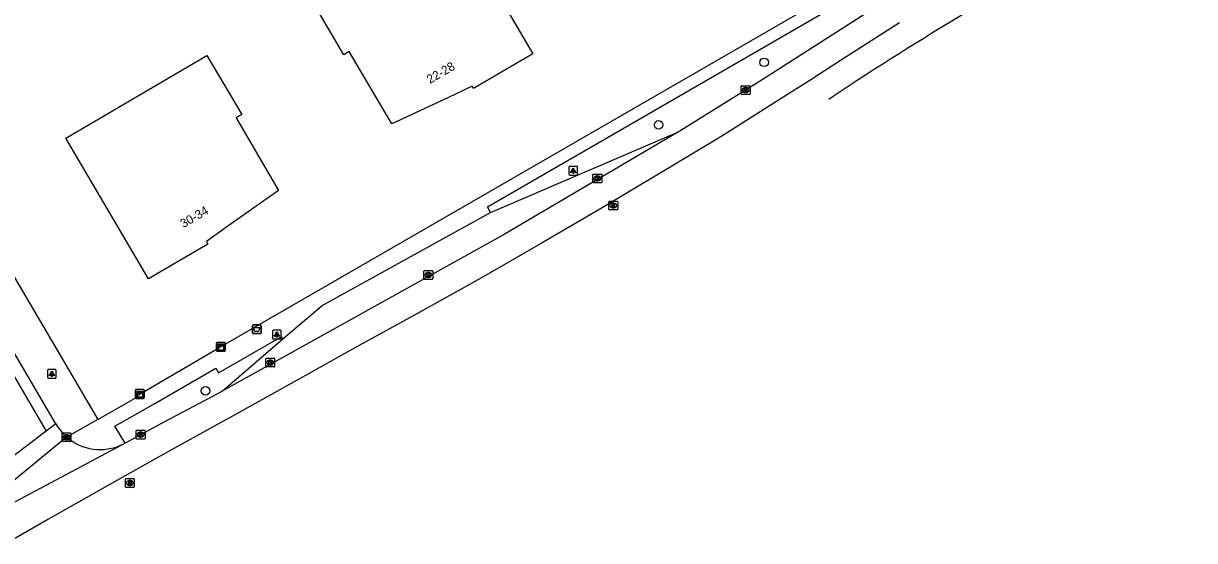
# Model space of a CAD drawing. Extents: x 157692 to 159670, y 381454 to 383289.
# Drawn here: x 159358.3 to 159491.9, y 382320.8 to 382379.8 of the extents above; entities that cross this region are included whole.
import ezdxf

# ---------------------------------------------------------------- set-up
doc = ezdxf.new("R2010")
doc.units = 0
for name, color, linetype in [('IMGEO_Afvalbak', 7, 'Continuous'), ('IMGEO_Boom', 7, 'Continuous'), ('IMGEO_Kast', 7, 'Continuous'), ('IMGEO_Kolk', 7, 'Continuous'), ('IMGEO_Lichtpunt', 7, 'Continuous'), ('IMGEO_Pand', 7, 'Continuous'), ('IMGEO_Pand_nummerreeks', 7, 'Continuous'), ('IMGEO_Rijbaan_lokaal_gesloten', 7, 'Continuous'), ('IMGEO_Rijbaan_lokaal_open', 7, 'Continuous'), ('IMGEO_Rijbaan_regionaal_gesloten', 7, 'Continuous'), ('IMGEO_Rioolput', 7, 'Continuous'), ('IMGEO_Voetpad_open', 7, 'Continuous')]:
    doc.layers.add(name, color=color, linetype=linetype)

msp = doc.modelspace()

# ---------------------------------------------------------------- linework, layer by layer
at = {"layer": 'IMGEO_Afvalbak'}
for p, q in [((159384.43, 382344.51), (159384.43, 382345.31)), ((159384.43, 382345.31), (159384.43, 382344.51)), ((159384.53, 382345.41), (159385.32, 382345.41)), ((159385.32, 382345.41), (159384.53, 382345.41)), ((159385.32, 382344.41), (159384.53, 382344.41)), ((159384.53, 382344.41), (159385.32, 382344.41)), ((159385.42, 382345.31), (159385.42, 382344.51)), ((159385.42, 382344.51), (159385.42, 382345.31))]:
    msp.add_line(p, q, dxfattribs=at)
msp.add_lwpolyline([(159384.57, 382345.12), (159385.28, 382345.12), (159385.13, 382344.65), (159384.72, 382344.65), (159384.57, 382345.12)], dxfattribs=at)
for centre, start, end in [((159384.53, 382345.31), 90, 180), ((159384.53, 382345.31), 90, 180), ((159384.53, 382344.51), 180, 270), ((159384.53, 382344.51), 180, 270), ((159385.32, 382345.31), 0, 90), ((159385.32, 382345.31), 360, 90), ((159385.32, 382344.51), 270, 0), ((159385.32, 382344.51), 270, 0)]:
    msp.add_arc(centre, 0.1, start, end, dxfattribs=at)
at = {"layer": 'IMGEO_Boom'}
for centre in [(159442.81, 382375.35), (159430.78, 382368.23), (159379.09, 382337.89)]:
    msp.add_circle(centre, 0.489, dxfattribs=at)
at = {"layer": 'IMGEO_Kast'}
for p, q in [((159380.34, 382342.47), (159380.34, 382343.31)), ((159380.34, 382343.31), (159380.34, 382342.47)), ((159380.41, 382343.4), (159381.25, 382343.4)), ((159381.25, 382343.4), (159380.41, 382343.4)), ((159381.33, 382343.32), (159381.33, 382342.48)), ((159381.33, 382342.48), (159381.33, 382343.32)), ((159381.26, 382342.4), (159380.42, 382342.4)), ((159380.42, 382342.4), (159381.26, 382342.4)), ((159371.09, 382337.1), (159371.09, 382337.94)), ((159371.09, 382337.94), (159371.09, 382337.1)), ((159371.17, 382338.02), (159372.01, 382338.02)), ((159372.01, 382338.02), (159371.17, 382338.02)), ((159372.09, 382337.95), (159372.09, 382337.11)), ((159372.09, 382337.11), (159372.09, 382337.95)), ((159372.02, 382337.02), (159371.18, 382337.02)), ((159371.18, 382337.02), (159372.02, 382337.02))]:
    msp.add_line(p, q, dxfattribs=at)
for points in [[(159380.53, 382343.19), (159381.13, 382343.19), (159381.13, 382343.1), (159380.53, 382343.1), (159380.53, 382343.19)], [(159380.53, 382343.01), (159381.13, 382343.01), (159381.13, 382342.52), (159380.53, 382342.52), (159380.53, 382343.01)], [(159371.29, 382337.81), (159371.89, 382337.81), (159371.89, 382337.73), (159371.29, 382337.73), (159371.29, 382337.81)], [(159371.29, 382337.64), (159371.89, 382337.64), (159371.89, 382337.15), (159371.29, 382337.15), (159371.29, 382337.64)]]:
    msp.add_lwpolyline(points, dxfattribs=at)
for centre in [(159380.61, 382342.86), (159371.37, 382337.49)]:
    msp.add_circle(centre, 0.0377, dxfattribs=at)
for centre, start, end in [((159380.41, 382343.32), 92.4484, 184.2845), ((159380.41, 382343.32), 92.4484, 184.2845), ((159381.26, 382343.32), 2.4484, 94.2845), ((159381.26, 382343.32), 2.4484, 94.2845), ((159380.41, 382342.48), 182.4484, 274.2845), ((159380.41, 382342.48), 182.4484, 274.2845), ((159381.26, 382342.48), 272.4484, 4.2845), ((159381.26, 382342.48), 272.4484, 4.2845), ((159371.17, 382337.95), 92.4484, 184.2845), ((159371.17, 382337.95), 92.4484, 184.2845), ((159372.01, 382337.95), 2.4484, 94.2845), ((159372.01, 382337.95), 2.4484, 94.2845), ((159371.17, 382337.1), 182.4484, 274.2845), ((159371.17, 382337.1), 182.4484, 274.2845), ((159372.01, 382337.1), 272.4484, 4.2845), ((159372.01, 382337.1), 272.4484, 4.2845)]:
    msp.add_arc(centre, 0.0779, start, end, dxfattribs=at)
at = {"layer": 'IMGEO_Kolk'}
for p, q in [((159440.21, 382371.77), (159440.21, 382372.62)), ((159440.28, 382372.69), (159441.13, 382372.69)), ((159440.69, 382372.47), (159440.72, 382372.47)), ((159441.21, 382372.62), (159441.21, 382371.77)), ((159441.13, 382371.69), (159440.28, 382371.69)), ((159440.72, 382371.91), (159440.69, 382371.91)), ((159423.29, 382361.69), (159423.29, 382362.54)), ((159423.36, 382362.61), (159424.21, 382362.61)), ((159423.77, 382362.39), (159423.8, 382362.39)), ((159423.8, 382361.83), (159423.77, 382361.83)), ((159424.29, 382362.54), (159424.29, 382361.69)), ((159424.21, 382361.61), (159423.36, 382361.61)), ((159404, 382350.68), (159404, 382351.53)), ((159404.08, 382351.6), (159404.93, 382351.6)), ((159404.49, 382351.38), (159404.52, 382351.38)), ((159405, 382351.53), (159405, 382350.68)), ((159404.93, 382350.6), (159404.08, 382350.6)), ((159404.51, 382350.82), (159404.49, 382350.82)), ((159385.97, 382340.68), (159385.97, 382341.54)), ((159386.05, 382341.61), (159386.9, 382341.61)), ((159386.9, 382340.61), (159386.05, 382340.61)), ((159386.46, 382341.39), (159386.48, 382341.39)), ((159386.48, 382340.83), (159386.46, 382340.83)), ((159386.97, 382341.54), (159386.97, 382340.68)), ((159362.73, 382332.17), (159362.73, 382333.02)), ((159362.81, 382333.1), (159363.66, 382333.1)), ((159363.22, 382332.87), (159363.25, 382332.87)), ((159363.73, 382333.02), (159363.73, 382332.17)), ((159371.19, 382332.46), (159371.19, 382333.31)), ((159371.26, 382333.39), (159372.11, 382333.39)), ((159372.11, 382332.39), (159371.26, 382332.39)), ((159371.67, 382333.17), (159371.7, 382333.17)), ((159371.7, 382332.61), (159371.67, 382332.61)), ((159372.19, 382333.31), (159372.19, 382332.46)), ((159363.66, 382332.09), (159362.81, 382332.09)), ((159363.24, 382332.32), (159363.22, 382332.32))]:
    msp.add_line(p, q, dxfattribs=at)
for points in [[(159440.21, 382371.77), (159440.21, 382372.62)], [(159440.28, 382372.69), (159441.13, 382372.69)], [(159441.21, 382372.62), (159441.21, 382371.77)], [(159441.13, 382371.69), (159440.28, 382371.69)], [(159440.53, 382372.39), (159440.65, 382372.39), (159440.65, 382372.24), (159440.78, 382372.39), (159440.94, 382372.39), (159440.8, 382372.24), (159440.95, 382371.99), (159440.8, 382371.99), (159440.71, 382372.16), (159440.65, 382372.09), (159440.65, 382371.99), (159440.53, 382371.99), (159440.53, 382372.39)], [(159423.29, 382361.69), (159423.29, 382362.54)], [(159423.36, 382362.61), (159424.21, 382362.61)], [(159423.61, 382362.31), (159423.73, 382362.31), (159423.73, 382362.16), (159423.86, 382362.31), (159424.02, 382362.31), (159423.88, 382362.16), (159424.03, 382361.91), (159423.88, 382361.91), (159423.79, 382362.08), (159423.73, 382362.01), (159423.73, 382361.91), (159423.61, 382361.91), (159423.61, 382362.31)], [(159424.29, 382362.54), (159424.29, 382361.69)], [(159424.21, 382361.61), (159423.36, 382361.61)], [(159404, 382350.68), (159404, 382351.53)], [(159404.08, 382351.6), (159404.93, 382351.6)], [(159404.32, 382351.3), (159404.45, 382351.3), (159404.45, 382351.15), (159404.58, 382351.3), (159404.74, 382351.3), (159404.59, 382351.15), (159404.75, 382350.9), (159404.59, 382350.9), (159404.51, 382351.07), (159404.45, 382351), (159404.45, 382350.9), (159404.32, 382350.9), (159404.32, 382351.3)], [(159405, 382351.53), (159405, 382350.68)], [(159404.93, 382350.6), (159404.08, 382350.6)], [(159385.97, 382340.68), (159385.97, 382341.54)], [(159386.05, 382341.61), (159386.9, 382341.61)], [(159386.9, 382340.61), (159386.05, 382340.61)], [(159386.29, 382341.31), (159386.42, 382341.31), (159386.42, 382341.16), (159386.54, 382341.31), (159386.71, 382341.31), (159386.56, 382341.16), (159386.72, 382340.91), (159386.56, 382340.91), (159386.48, 382341.07), (159386.42, 382341.01), (159386.42, 382340.91), (159386.29, 382340.91), (159386.29, 382341.31)], [(159386.97, 382341.54), (159386.97, 382340.68)], [(159362.73, 382332.17), (159362.73, 382333.02)], [(159362.81, 382333.1), (159363.66, 382333.1)], [(159363.05, 382332.79), (159363.18, 382332.79), (159363.18, 382332.64), (159363.31, 382332.79), (159363.47, 382332.79), (159363.33, 382332.64), (159363.48, 382332.39), (159363.33, 382332.39), (159363.24, 382332.56), (159363.18, 382332.49), (159363.18, 382332.39), (159363.05, 382332.39), (159363.05, 382332.79)], [(159363.73, 382333.02), (159363.73, 382332.17)], [(159371.19, 382332.46), (159371.19, 382333.31)], [(159371.26, 382333.39), (159372.11, 382333.39)], [(159372.11, 382332.39), (159371.26, 382332.39)], [(159371.51, 382333.09), (159371.63, 382333.09), (159371.63, 382332.94), (159371.76, 382333.09), (159371.92, 382333.09), (159371.78, 382332.94), (159371.93, 382332.69), (159371.78, 382332.69), (159371.69, 382332.85), (159371.63, 382332.79), (159371.63, 382332.69), (159371.51, 382332.69), (159371.51, 382333.09)], [(159372.19, 382333.31), (159372.19, 382332.46)], [(159363.66, 382332.09), (159362.81, 382332.09)]]:
    msp.add_lwpolyline(points, dxfattribs=at)
for centre, start, end in [((159440.28, 382372.62), 91.552, 178.448), ((159440.28, 382372.62), 91.552, 178.448), ((159441.13, 382372.62), 1.552, 88.448), ((159441.13, 382372.62), 1.552, 88.448), ((159440.28, 382371.77), 181.552, 268.448), ((159440.28, 382371.77), 181.552, 268.448), ((159441.13, 382371.77), 271.552, 358.448), ((159441.13, 382371.77), 271.552, 358.448), ((159423.36, 382362.54), 91.552, 178.448), ((159423.36, 382362.54), 91.552, 178.448), ((159424.21, 382362.54), 1.552, 88.448), ((159424.21, 382362.54), 1.552, 88.448), ((159423.36, 382361.69), 181.552, 268.448), ((159423.36, 382361.69), 181.552, 268.448), ((159424.21, 382361.69), 271.552, 358.448), ((159424.21, 382361.69), 271.552, 358.448), ((159404.08, 382351.53), 91.552, 178.448), ((159404.08, 382351.53), 91.552, 178.448), ((159404.93, 382351.53), 1.552, 88.448), ((159404.93, 382351.53), 1.552, 88.448), ((159404.08, 382350.68), 181.552, 268.448), ((159404.08, 382350.68), 181.552, 268.448), ((159404.93, 382350.68), 271.552, 358.448), ((159404.93, 382350.68), 271.552, 358.448), ((159386.05, 382341.53), 91.552, 178.448), ((159386.05, 382341.53), 91.552, 178.448), ((159386.05, 382340.68), 181.552, 268.448), ((159386.05, 382340.68), 181.552, 268.448), ((159386.9, 382341.53), 1.552, 88.448), ((159386.9, 382341.53), 1.552, 88.448), ((159386.9, 382340.68), 271.552, 358.448), ((159386.9, 382340.68), 271.552, 358.448), ((159362.81, 382333.02), 91.552, 178.448), ((159362.81, 382333.02), 91.552, 178.448), ((159363.66, 382333.02), 1.552, 88.448), ((159363.66, 382333.02), 1.552, 88.448), ((159371.26, 382333.31), 91.552, 178.448), ((159371.26, 382333.31), 91.552, 178.448), ((159371.26, 382332.46), 181.552, 268.448), ((159371.26, 382332.46), 181.552, 268.448), ((159372.11, 382333.31), 1.552, 88.448), ((159372.11, 382333.31), 1.552, 88.448), ((159372.11, 382332.46), 271.552, 358.448), ((159372.11, 382332.46), 271.552, 358.448), ((159362.81, 382332.17), 181.552, 268.448), ((159362.81, 382332.17), 181.552, 268.448), ((159363.66, 382332.17), 271.552, 358.448), ((159363.66, 382332.17), 271.552, 358.448)]:
    msp.add_arc(centre, 0.0765, start, end, dxfattribs=at)
for centre, major_axis, ratio, start_param, end_param in [((159440.69, 382372.19), (-0.387, 0.002), 0.722429, 4.712389, 7.853982), ((159440.72, 382372.19), (-0.39, 0.002), 0.717154, 1.570796, 4.712389), ((159423.77, 382362.11), (-0.387, 0.002), 0.722429, 4.712389, 7.853982), ((159423.8, 382362.11), (-0.39, 0.002), 0.717154, 1.570796, 4.712389), ((159404.49, 382351.1), (-0.387, 0.002), 0.722429, 4.712389, 7.853982), ((159404.51, 382351.1), (-0.39, 0.002), 0.717154, 1.570796, 4.712389), ((159386.46, 382341.11), (-0.387, 0.002), 0.722429, 4.712389, 7.853982), ((159386.48, 382341.11), (-0.39, 0.002), 0.717154, 1.570796, 4.712389), ((159363.22, 382332.59), (-0.387, 0.002), 0.722429, 4.712389, 7.853982), ((159363.24, 382332.59), (-0.39, 0.002), 0.717154, 1.570796, 4.712389), ((159371.67, 382332.89), (-0.387, 0.002), 0.722429, 4.712389, 7.853982), ((159371.7, 382332.89), (-0.39, 0.002), 0.717154, 1.570796, 4.712389)]:
    msp.add_ellipse(centre, major_axis=major_axis, ratio=ratio, start_param=start_param, end_param=end_param, dxfattribs=at)
at = {"layer": 'IMGEO_Lichtpunt'}
for p, q in [((159420.54, 382363.39), (159420.54, 382362.58)), ((159420.54, 382363.39), (159420.54, 382362.58)), ((159421.44, 382363.48), (159420.64, 382363.48)), ((159421.44, 382363.48), (159420.64, 382363.48)), ((159421.54, 382362.58), (159421.54, 382363.39)), ((159421.54, 382362.58), (159421.54, 382363.39)), ((159420.64, 382362.48), (159421.44, 382362.48)), ((159420.64, 382362.48), (159421.44, 382362.48)), ((159386.73, 382344.71), (159386.73, 382343.9)), ((159386.73, 382344.71), (159386.73, 382343.9)), ((159387.63, 382344.8), (159386.82, 382344.8)), ((159387.63, 382344.8), (159386.82, 382344.8)), ((159387.72, 382343.9), (159387.72, 382344.71)), ((159387.72, 382343.9), (159387.72, 382344.71)), ((159386.82, 382343.81), (159387.63, 382343.81)), ((159386.82, 382343.81), (159387.63, 382343.81)), ((159361.05, 382340.23), (159361.05, 382339.42)), ((159361.05, 382340.23), (159361.05, 382339.42)), ((159361.95, 382340.33), (159361.15, 382340.33)), ((159361.95, 382340.33), (159361.15, 382340.33)), ((159361.15, 382339.33), (159361.95, 382339.33)), ((159361.15, 382339.33), (159361.95, 382339.33)), ((159362.05, 382339.42), (159362.05, 382340.23)), ((159362.05, 382339.42), (159362.05, 382340.23))]:
    msp.add_line(p, q, dxfattribs=at)
for points in [[(159420.92, 382363.05), (159420.96, 382363.02), (159420.77, 382362.76), (159420.73, 382362.79), (159420.92, 382363.05)], [(159421.02, 382363), (159421.07, 382363), (159421.07, 382362.68), (159421.02, 382362.68), (159421.02, 382363)], [(159421.13, 382363.02), (159421.17, 382363.05), (159421.35, 382362.79), (159421.32, 382362.76), (159421.13, 382363.02)], [(159387.1, 382344.37), (159387.14, 382344.34), (159386.95, 382344.08), (159386.91, 382344.11), (159387.1, 382344.37)], [(159387.2, 382344.32), (159387.25, 382344.32), (159387.25, 382344), (159387.2, 382344), (159387.2, 382344.32)], [(159387.31, 382344.34), (159387.35, 382344.37), (159387.54, 382344.11), (159387.5, 382344.08), (159387.31, 382344.34)], [(159361.43, 382339.89), (159361.46, 382339.87), (159361.28, 382339.6), (159361.24, 382339.63), (159361.43, 382339.89)], [(159361.53, 382339.85), (159361.58, 382339.85), (159361.58, 382339.52), (159361.53, 382339.52), (159361.53, 382339.85)], [(159361.64, 382339.87), (159361.68, 382339.89), (159361.86, 382339.63), (159361.82, 382339.6), (159361.64, 382339.87)]]:
    msp.add_lwpolyline(points, dxfattribs=at)
for centre in [(159421.04, 382363.18), (159387.23, 382344.51), (159361.55, 382340.03)]:
    msp.add_circle(centre, 0.0994, dxfattribs=at)
for centre, start, end in [((159420.64, 382363.39), 90, 180), ((159420.64, 382363.39), 90, 180), ((159421.44, 382363.39), 0, 90), ((159421.44, 382363.39), 0, 90), ((159420.64, 382362.58), 180, 270), ((159420.64, 382362.58), 180, 270), ((159421.44, 382362.58), 270, 0), ((159421.44, 382362.58), 270, 360), ((159386.82, 382344.71), 90, 180), ((159386.82, 382344.71), 90, 180), ((159387.63, 382344.71), 0, 90), ((159387.63, 382344.71), 0, 90), ((159386.82, 382343.9), 180, 270), ((159386.82, 382343.9), 180, 270), ((159387.63, 382343.9), 270, 0), ((159387.63, 382343.9), 270, 360), ((159361.15, 382340.23), 90, 180), ((159361.15, 382340.23), 90, 180), ((159361.15, 382339.42), 180, 270), ((159361.15, 382339.42), 180, 270), ((159361.95, 382340.23), 0, 90), ((159361.95, 382340.23), 0, 90), ((159361.95, 382339.42), 270, 0), ((159361.95, 382339.42), 270, 360)]:
    msp.add_arc(centre, 0.0946, start, end, dxfattribs=at)
at = {"layer": 'IMGEO_Pand'}
for points in [[(159407, 382392.41), (159416.41, 382376.33), (159409.66, 382372.38), (159409.51, 382372.64), (159406.79, 382371.36), (159400.33, 382368.34), (159395.49, 382376.59), (159394.87, 382376.21), (159390.91, 382382.98), (159407, 382392.41)], [(159387.4, 382360.73), (159381.63, 382356.65), (159379.18, 382354.92), (159379.35, 382354.62), (159372.57, 382350.66), (159363.16, 382366.72), (159379.22, 382376.15), (159383.21, 382369.4), (159382.57, 382369.02), (159387.4, 382360.73)]]:
    msp.add_lwpolyline(points, dxfattribs=at)
at = {"layer": 'IMGEO_Rijbaan_lokaal_gesloten'}
for points in [[(159411.58, 382358.24), (159433.03, 382367.42)], [(159387.92, 382343.81), (159392.4, 382347.61), (159411.58, 382358.24)], [(159380.98, 382337.85), (159387.92, 382343.81)]]:
    msp.add_lwpolyline(points, dxfattribs=at)
at = {"layer": 'IMGEO_Rijbaan_lokaal_open'}
for points in [[(159352.34, 382350.58), (159351.11, 382349.91), (159354.78, 382343.69), (159359.58, 382335.57), (159360.91, 382333.3)], [(159361.99, 382334.12), (159356.03, 382344.31)], [(159361.99, 382334.12), (159360.91, 382333.3)], [(159363.23, 382332.59), (159357.18, 382327.63), (159354.64, 382324.82)], [(159360.91, 382333.3), (159356.92, 382330.24)]]:
    msp.add_lwpolyline(points, dxfattribs=at)
for centre, radius, start, end in [((159368.54, 382338.19), 7.71, 211.8528, 226.5379), ((159367.06, 382337.08), 5.89, 229.5371, 295.0919)]:
    msp.add_arc(centre, radius, start, end, dxfattribs=at)
at = {"layer": 'IMGEO_Rijbaan_regionaal_gesloten'}
for points in [[(159457.14, 382382.69), (159442.6, 382373.37), (159433.32, 382367.59), (159433.03, 382367.42)], [(159458.26, 382379.86), (159451.54, 382375.55), (159448.15, 382373.35), (159444.77, 382371.21), (159438, 382366.94), (159431.15, 382362.81), (159424.34, 382358.77), (159417.49, 382354.77), (159410.58, 382350.79), (159403.18, 382346.65), (159396.21, 382342.82), (159389.19, 382338.9), (159382.16, 382334.98), (159375.11, 382331.1), (159368.1, 382327.15), (159361.09, 382323.2), (159356.95, 382320.81)], [(159450.2, 382371.16), (159450.71, 382371.51), (159451.71, 382372.16)], [(159433.03, 382367.42), (159413.07, 382355.67), (159380.98, 382337.85)], [(159380.98, 382337.85), (159380.45, 382337.56), (159374.41, 382334.35), (159369.9, 382331.93)], [(159355.1, 382324.03), (159369.55, 382331.74)], [(159369.55, 382331.74), (159369.9, 382331.93)]]:
    msp.add_lwpolyline(points, dxfattribs=at)
msp.add_arc((159702.77, 381987.74), 459.14, 120.9448, 123.1486, dxfattribs=at)
at = {"layer": 'IMGEO_Rioolput'}
for p, q in [((159425.11, 382358.59), (159425.11, 382359.44)), ((159425.18, 382359.52), (159426.03, 382359.52)), ((159425.59, 382359.3), (159425.62, 382359.3)), ((159426.11, 382359.44), (159426.11, 382358.59)), ((159426.03, 382358.52), (159425.18, 382358.52)), ((159425.62, 382358.74), (159425.59, 382358.74)), ((159369.96, 382326.94), (159369.96, 382327.8)), ((159370.03, 382327.87), (159370.89, 382327.87)), ((159370.47, 382327.09), (159370.44, 382327.09)), ((159370.45, 382327.65), (159370.47, 382327.65)), ((159370.96, 382327.8), (159370.96, 382326.94)), ((159370.89, 382326.87), (159370.03, 382326.87))]:
    msp.add_line(p, q, dxfattribs=at)
for points in [[(159425.11, 382358.59), (159425.11, 382359.44)], [(159425.18, 382359.52), (159426.03, 382359.52)], [(159425.7, 382359.22), (159425.44, 382359.22), (159425.44, 382358.82)], [(159425.62, 382359.14), (159425.57, 382359.14), (159425.57, 382359.06)], [(159426.11, 382359.44), (159426.11, 382358.59)], [(159426.03, 382358.52), (159425.18, 382358.52)], [(159425.44, 382358.82), (159425.57, 382358.82), (159425.57, 382358.98), (159425.58, 382358.98)], [(159425.57, 382359.06), (159425.62, 382359.06)], [(159425.62, 382358.95), (159425.7, 382358.82), (159425.84, 382358.82), (159425.77, 382358.94)], [(159369.96, 382326.94), (159369.96, 382327.8)], [(159370.03, 382327.87), (159370.89, 382327.87)], [(159370.55, 382327.57), (159370.3, 382327.57), (159370.3, 382327.17)], [(159370.3, 382327.17), (159370.42, 382327.17), (159370.42, 382327.33), (159370.43, 382327.33)], [(159370.47, 382327.49), (159370.42, 382327.49), (159370.42, 382327.41)], [(159370.42, 382327.41), (159370.47, 382327.41)], [(159370.48, 382327.3), (159370.55, 382327.17), (159370.69, 382327.17), (159370.62, 382327.3)], [(159370.96, 382327.8), (159370.96, 382326.94)], [(159370.89, 382326.87), (159370.03, 382326.87)]]:
    msp.add_lwpolyline(points, dxfattribs=at)
for centre, radius, start, end in [((159425.18, 382359.44), 0.0765, 91.552, 178.448), ((159425.18, 382359.44), 0.0765, 91.552, 178.448), ((159425.63, 382359.04), 0.0964, 77.0061, 93.1865), ((159425.64, 382359.1), 0.0378, 276.6634, 79.6772), ((159425.69, 382359.11), 0.109, 350.3612, 89.416), ((159426.03, 382359.44), 0.0765, 1.552, 88.448), ((159426.03, 382359.44), 0.0765, 1.552, 88.448), ((159425.18, 382358.59), 0.0765, 181.552, 268.448), ((159425.18, 382358.59), 0.0765, 181.552, 268.448), ((159425.58, 382358.93), 0.0533, 26.0293, 88.6989), ((159425.6, 382359.25), 0.19, 274.7715, 282.9687), ((159425.69, 382359.11), 0.112, 277.5842, 350.9817), ((159425.68, 382358.89), 0.108, 29.5134, 73.7905), ((159426.03, 382358.59), 0.0765, 271.552, 358.448), ((159426.03, 382358.59), 0.0765, 271.552, 358.448), ((159370.04, 382327.79), 0.0765, 91.552, 178.448), ((159370.04, 382327.79), 0.0765, 91.552, 178.448), ((159370.43, 382327.28), 0.0533, 26.0293, 88.6989), ((159370.48, 382327.39), 0.0964, 77.0061, 93.1865), ((159370.46, 382327.6), 0.19, 274.7715, 282.9687), ((159370.49, 382327.45), 0.0378, 276.6634, 79.6772), ((159370.55, 382327.46), 0.109, 350.3612, 89.416), ((159370.55, 382327.46), 0.112, 277.5842, 350.9817), ((159370.53, 382327.24), 0.108, 29.5134, 73.7905), ((159370.88, 382327.79), 0.0765, 1.552, 88.448), ((159370.88, 382327.79), 0.0765, 1.552, 88.448), ((159370.04, 382326.94), 0.0765, 181.552, 268.448), ((159370.04, 382326.94), 0.0765, 181.552, 268.448), ((159370.88, 382326.94), 0.0765, 271.552, 358.448), ((159370.88, 382326.94), 0.0765, 271.552, 358.448)]:
    msp.add_arc(centre, radius, start, end, dxfattribs=at)
for centre, major_axis, ratio, start_param, end_param in [((159425.59, 382359.02), (-0.387, 0.002), 0.722429, 4.712389, 7.853982), ((159425.62, 382359.02), (-0.39, 0.002), 0.717154, 1.570796, 4.712389), ((159370.45, 382327.37), (-0.387, 0.002), 0.722429, 4.712389, 7.853982), ((159370.47, 382327.37), (-0.39, 0.002), 0.717154, 1.570796, 4.712389)]:
    msp.add_ellipse(centre, major_axis=major_axis, ratio=ratio, start_param=start_param, end_param=end_param, dxfattribs=at)
at = {"layer": 'IMGEO_Voetpad_open'}
for points in [[(159366.79, 382334.62), (159371.31, 382337.2), (159371.24, 382337.32), (159380.62, 382342.77), (159479.77, 382400.03), (159490.28, 382406.14), (159478.31, 382431.39)], [(159411.58, 382358.24), (159411.24, 382358.86), (159480.43, 382398.86), (159491.93, 382405.55)], [(159352.53, 382358.83), (159360.48, 382345.38), (159366.79, 382334.62)], [(159369.9, 382331.93), (159368.74, 382333.85), (159373.32, 382336.44), (159380.26, 382340.46), (159380.55, 382339.93), (159387.72, 382344.04), (159387.92, 382343.81)], [(159366.79, 382334.62), (159363.23, 382332.59)]]:
    msp.add_lwpolyline(points, dxfattribs=at)

# ---------------------------------------------------------------- texts
at = {"layer": 'IMGEO_Pand_nummerreeks'}
for s, rotation, p in [('22-28', 30.3783, (159404.69, 382372.88)), ('30-34', 30.278, (159376.57, 382356.43))]:
    msp.add_text(s, height=1, rotation=rotation, dxfattribs=at).set_placement(p)

doc.saveas('drawing.dxf')
